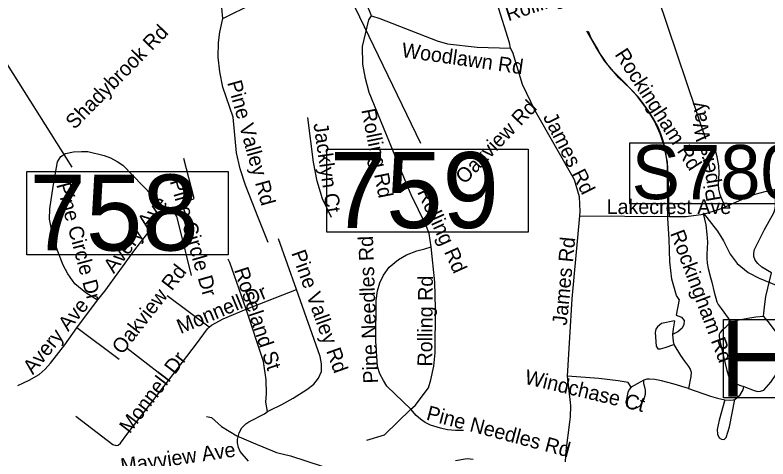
# Model space of a CAD drawing. Extents: x 1662474 to 1856135, y 779280 to 917889.
# Drawn here: x 1696222 to 1701087, y 818665 to 821532 of the extents above; entities that cross this region are included whole.
import ezdxf

# ---------------------------------------------------------------- set-up
doc = ezdxf.new("R2010")
doc.units = 0
for name, color, linetype in [('Exist Hydrographic Misc Water Feature', 7, 'Continuous'), ('Exist Road Non-System Structure Non-Sys NCDOT Number Label', 7, 'Continuous'), ('Exist Road Non-System Type 51', 7, 'Continuous'), ('Exist Road Non-System Type 51 Label', 7, 'Continuous'), ('Exist Road Secondary Structure Standard Bridge Number Label', 7, 'Continuous'), ('Scratch_Level_2', 7, 'Continuous'), ('Scratch_Level_6', 7, 'Continuous')]:
    doc.layers.add(name, color=color, linetype=linetype)

msp = doc.modelspace()

# ---------------------------------------------------------------- linework, layer by layer
at = {"layer": 'Exist Hydrographic Misc Water Feature'}
for points in [[(1700668.7, 820253.6), (1700760.3, 820136.8), (1700800, 820074.5), (1700841.8, 819986.6), (1700887.6, 819928.3), (1700959.4, 819868.6), (1701029.1, 819831.9), (1701150.9, 819783.5), (1701239, 819766.9), (1701308.8, 819747.4), (1701388.8, 819696.6), (1701492.5, 819620.6), (1701536.3, 819586.1), (1701600, 819522.4), (1701685.5, 819449.2)], [(1697458.9, 818939.4), (1697491, 818933.1), (1697554.6, 818875.1), (1697654.2, 818814.8), (1697760.2, 818768.4), (1697910, 818706.2), (1698002.2, 818685.5), (1698205.6, 818619)], [(1699068, 818655.6), (1699142.1, 818667.2), (1699182, 818663.1)]]:
    msp.add_lwpolyline(points, dxfattribs=at)
at = {"layer": 'Exist Road Non-System Structure Non-Sys NCDOT Number Label'}
msp.add_lwpolyline([(1700798.5, 819564.7), (1702642.4, 819564.7), (1702642.4, 819059.1), (1700798.5, 819059.1)], close=True, dxfattribs=at)
at = {"layer": 'Exist Road Non-System Type 51'}
for p, q in [((1699870.6, 820234.8), (1700449.4, 820230.9)), ((1698040.1, 819758.6), (1697924.1, 820085.9)), ((1697715, 819632.4), (1698040.1, 819758.6)), ((1696621, 819511.1), (1696753.6, 819689.6)), ((1697476.1, 819515.4), (1697205, 819718.5)), ((1700513.3, 819695.2), (1700492.5, 819594.2)), ((1696893.5, 819308), (1696621, 819511.1)), ((1697212.1, 819172.2), (1696945.9, 819378.6))]:
    msp.add_line(p, q, dxfattribs=at)
for points in [[(1697563.2, 821510), (1697558.2, 821577.5), (1697490.9, 821909.2), (1697502.6, 821983), (1697524.4, 822036.9), (1698153.9, 823368.5), (1698189, 823414.4), (1698230.4, 823451.2), (1698283.1, 823481.4), (1698335.4, 823498.4), (1698380.4, 823505.2), (1698420.5, 823505.2), (1698624.6, 823472.2), (1698690.6, 823453.4)], [(1697563.2, 821510), (1697763.8, 821607.7), (1697792.1, 821629.8), (1697832.9, 821672), (1697871.6, 821747.6), (1697881.9, 821793), (1697912.1, 822004.8), (1697930.1, 822068.9), (1697952, 822120.2), (1697998.4, 822187.2), (1698261.4, 822456.8), (1698311.9, 822488), (1698359.9, 822501.6), (1698402.6, 822508.2)], [(1698525.1, 821526.9), (1698427.9, 821766.8), (1698407.1, 821836), (1698392.1, 821924.8), (1698402.6, 822508.2)], [(1699423.4, 821318.7), (1699416.2, 821351.2), (1699337.5, 821606.1)], [(1698753.9, 820436.4), (1698510.2, 821032.1), (1698485.9, 821122.4), (1698469, 821214), (1698466.9, 821328.2), (1698508.1, 821500.9), (1698525.1, 821526.9)], [(1698525.1, 821526.9), (1698579.5, 821510.4), (1698949.1, 821365.4), (1699014.9, 821344.9), (1699207.6, 821324.2), (1699423.4, 821318.7)], [(1697857, 820062.6), (1697793.4, 820224.2), (1697710, 820432.4), (1697676.9, 820537.6), (1697652.5, 820642.9), (1697630.8, 820871.8), (1697565.1, 821065.7), (1697544.6, 821165.4), (1697534.6, 821259.1), (1697536.5, 821353.6), (1697544.6, 821421.1), (1697563.2, 821510)], [(1700449.4, 820230.9), (1700446.1, 820295.4), (1700446.1, 820413.5), (1700438, 820581.2), (1700413.4, 820693), (1700389.8, 820763.9), (1700353.2, 820846.5), (1700309.4, 820917.7), (1700244.4, 821006.4), (1700193.1, 821059.4), (1700123.6, 821125.5), (1700031.1, 821236), (1699975.6, 821322.7), (1699916.2, 821428.2)], [(1700513.3, 819695.2), (1700496.2, 819720.2), (1700466.4, 819827.2), (1700451.6, 819939.1), (1700447.3, 820084.4), (1700440, 820219.5), (1700437.2, 820564.1), (1700428.5, 820627.9), (1700421.4, 820672.3), (1700406.5, 820726.7), (1700394.5, 820765.5), (1700376.9, 820807.9), (1700344.8, 820865), (1700312.6, 820914.7), (1700281.4, 820958.7), (1700249.4, 821001.2), (1700198.5, 821054.3), (1700162.5, 821093.5), (1700105.2, 821149.3), (1700078.2, 821177.7), (1700045.6, 821218.4), (1700023.9, 821251), (1699999.4, 821286.3), (1699986.3, 821311.6), (1699963.1, 821350.7), (1699944.3, 821382.6), (1699926.5, 821425)], [(1699500.2, 821082.5), (1699438.6, 821288.8), (1699423.4, 821318.7)], [(1699870.6, 820234.8), (1699873.1, 820263.4), (1699869, 820358.6), (1699835.6, 820468.6), (1699582.1, 820913.2), (1699500.2, 821082.5)], [(1698266.9, 820224.8), (1698207.9, 820345), (1698173.2, 820459.7), (1698149.6, 820581.2), (1698113.4, 820869.1)], [(1696753.6, 819689.6), (1696678.2, 819737.9), (1696608.4, 819796.7), (1696562, 819861.2), (1696533.4, 819916.1), (1696496.6, 820011.1), (1696465.1, 820104.2), (1696443.9, 820212.7), (1696446.8, 820280.7), (1696467.2, 820423.7), (1696495.4, 820583.9), (1696518.4, 820618.4), (1696546.8, 820638.4), (1696598.8, 820648.7), (1696650.1, 820651.5), (1696691.4, 820650.2), (1696797.6, 820625.2), (1696838.1, 820609.8), (1696881.4, 820586.2), (1696917.1, 820561.5), (1697174.9, 820296.7), (1697218.6, 820274.1)], [(1700810.1, 820293.2), (1700778.4, 820370.9), (1700770, 820406.9), (1700766.1, 820435), (1700771.1, 820511.4), (1700770, 820557.4), (1700758.5, 820615.6), (1700744.1, 820672)], [(1697218.6, 820274.1), (1697378.2, 820346), (1697311.4, 820606.1)], [(1698911.2, 820035), (1698897.6, 820120.4), (1698876.6, 820177.8), (1698780.6, 820371.2), (1698753.9, 820436.4)], [(1700810.1, 820293.2), (1700936.9, 820349.2), (1701003.4, 820374.1), (1701067.6, 820391.9), (1701138.5, 820407.9), (1701260.9, 820427.1), (1701362.6, 820433.9)], [(1701110.3, 819867.8), (1701047.7, 819904), (1701020.3, 819926.5), (1701004.6, 819949), (1700995.8, 819973.4), (1700995.8, 819993), (1701000.7, 820017.5), (1701064.7, 820147), (1701125.2, 820254.5), (1701131.2, 820274.9), (1701135.1, 820296), (1701135.8, 820335.6), (1701134.5, 820366.6), (1701129.3, 820404.9)], [(1696753.6, 819689.6), (1696800.9, 819749.7), (1696994.8, 820014.8), (1697155.9, 820219.8), (1697185.4, 820252.4), (1697218.6, 820274.1)], [(1697218.6, 820274.1), (1697248.9, 820259.2), (1697264.4, 820231.4), (1697288.1, 820138.7), (1697359.9, 819850.2)], [(1700449.4, 820230.9), (1700557.4, 820230.2), (1700669.8, 820245), (1700774, 820277.2), (1700810.1, 820293.2)], [(1699790.5, 819200.4), (1699822.2, 819698.2), (1699870.6, 820234.8)], [(1700668.3, 820249.7), (1700684.3, 820176.3), (1700691, 820117.6), (1700695, 820065.5), (1700691.2, 819988.6), (1700691.2, 819959.1), (1700693.2, 819928.5), (1700699.4, 819894.9), (1700715.8, 819837.7), (1700724.3, 819806.1), (1700739.6, 819741.4), (1700756.4, 819680.5), (1700765.7, 819663.4), (1700784, 819635.7), (1700829.2, 819573.5), (1700845.4, 819551.4)], [(1698779.2, 818986.8), (1698624.9, 819135), (1698602.1, 819171.5), (1698579.2, 819215.6), (1698563, 819261.8), (1698552.5, 819426.6), (1698554.4, 819688.6), (1698564.6, 819751.2), (1698579.2, 819802.2), (1698602.4, 819851.9), (1698640.1, 819902.8), (1698699.8, 819953.9), (1698750.6, 819983.6), (1698818.1, 820009.9), (1698869.2, 820021.4), (1698911.2, 820035)], [(1698779.2, 818986.8), (1698806.6, 819011.4), (1698892.4, 819123.8), (1698908.9, 819176.2), (1698927, 819265.2), (1698936.8, 819350.8), (1698938.6, 819635.8), (1698933.6, 819807.2), (1698911.2, 820035)], [(1697715, 819632.4), (1697610, 819932.9), (1697599.5, 819956.2)], [(1701058.4, 819586.4), (1701066.7, 819664.9), (1701073.7, 819715), (1701110.3, 819867.8)], [(1697853.2, 818970.8), (1697865.4, 818979.1), (1697945.1, 819015.9), (1698018.6, 819057.4), (1698106.6, 819114.5), (1698153, 819148.4), (1698183.1, 819187.8), (1698201.6, 819230.9), (1698201.4, 819279.4), (1698192.6, 819327.7), (1698040.1, 819758.6)], [(1697476.1, 819515.4), (1697491.9, 819530), (1697565.4, 819569.4), (1697715, 819632.4)], [(1697853.2, 818970.8), (1697841.2, 819032.2), (1697846.8, 819087.5), (1697844.9, 819177), (1697827.1, 819293.5), (1697715, 819632.4)], [(1700492.5, 819594.2), (1700527.1, 819581.8), (1700545.1, 819558.3), (1700543.7, 819533.4), (1700531.3, 819509.9), (1700505, 819486.4), (1700469, 819468.4)], [(1700845.4, 819551.4), (1700910, 819566.7), (1700956.9, 819574.3), (1701008.4, 819581.9), (1701058.4, 819586.4)], [(1700931.5, 819132.1), (1700997.7, 819107.5), (1701021.5, 819101.6), (1701038.4, 819102.4), (1701059.7, 819109.2), (1701105.6, 819162), (1701157.2, 819237), (1701180.7, 819279.6), (1701191.9, 819323.3), (1701191.9, 819396), (1701184, 819426.3), (1701148.2, 819472.2), (1701087.8, 819553.1), (1701058.4, 819586.4)], [(1700482.9, 819556.9), (1700399.8, 819538.9), (1700372.2, 819518.2), (1700361.1, 819503), (1700356.9, 819482.2), (1700365.3, 819393.8), (1700374.9, 819377.2), (1700391.5, 819375.8), (1700422, 819385.5), (1700478.7, 819403.4)], [(1700482.9, 819556.9), (1700473.2, 819505.8), (1700469, 819468.4)], [(1700845.4, 819551.4), (1700812.6, 819514.8), (1700790.5, 819496.7), (1700778.7, 819481.7), (1700772.3, 819468.2), (1700771.5, 819455.6), (1700775.5, 819427.2), (1700799.2, 819326.8), (1700821.3, 819236), (1700834, 819195.7), (1700841.9, 819179.9), (1700852.2, 819165.7), (1700874.6, 819153.3), (1700909.4, 819140.6), (1700931.5, 819132.1)], [(1696239.1, 819138.7), (1696312.9, 819173.6), (1696378.2, 819211.2), (1696416.6, 819244.2), (1696450.1, 819283), (1696542.9, 819403.2), (1696621, 819511.1)], [(1697212.1, 819172.2), (1697395, 819408.5), (1697464.9, 819504.9), (1697476.1, 819515.4)], [(1700469, 819468.4), (1700473.2, 819422.8), (1700478.7, 819403.4)], [(1700478.7, 819403.4), (1700521.6, 819334.3), (1700547.9, 819297), (1700574.2, 819262.4), (1700583.9, 819244.4), (1700590.8, 819225.1), (1700588, 819197.4), (1700574.2, 819120)], [(1699778.4, 818647.4), (1699780.6, 818688.4), (1699782.9, 818718), (1699806.9, 818903.8), (1699809.9, 818936.6), (1699811.5, 818960.2), (1699812.1, 818983.9), (1699812.1, 819008.5), (1699811.2, 819030), (1699790.5, 819200.4)], [(1700203.4, 819129.6), (1700183.4, 819158.1), (1700118.1, 819169.9), (1699994.8, 819185.4), (1699790.5, 819200.4)], [(1696615, 818940.5), (1696853.4, 818759.2), (1696874.1, 818751.6), (1696888.8, 818754.4), (1696903.6, 818766.2), (1696944.1, 818822.7), (1697212.1, 819172.2)], [(1700203.4, 819129.6), (1700190.5, 819114.1), (1700180.7, 819093.3), (1700174.4, 819061.6), (1700168.9, 819031.8), (1700169.6, 819022), (1700172.5, 819012), (1700177.2, 819005.8), (1700184.3, 819001.1), (1700190.6, 818997.3), (1700198.8, 818993.9), (1700220.4, 818992.1), (1700231.8, 818994.5), (1700241.2, 818998.4), (1700256.3, 819006.9), (1700265.6, 819014.7), (1700283.7, 819047.2), (1700294.6, 819083.3), (1700294.6, 819110.4), (1700290.9, 819128.5), (1700285.6, 819149.5), (1700285.6, 819174.2)], [(1700285.6, 819174.2), (1700260.1, 819160.1), (1700203.4, 819129.6)], [(1700574.2, 819120), (1700480.1, 819147.6), (1700398.5, 819169.8), (1700355.6, 819178.1), (1700321, 819180.8), (1700304.4, 819179.4), (1700285.6, 819174.2)], [(1700574.2, 819120), (1700716, 819071.2), (1700761, 819057.4), (1700807.2, 819046.2)], [(1700873.4, 819048.7), (1700907.1, 819079.9), (1700925.9, 819111.1), (1700931.5, 819132.1)], [(1700807.2, 819046.2), (1700772.2, 818915.1), (1700764.7, 818886.4), (1700758.5, 818855.2), (1700759.7, 818825.3), (1700772.2, 818801.5), (1700786, 818792.8), (1700804.7, 818791.6), (1700817.2, 818804), (1700838.4, 818872.7), (1700873.4, 819048.7)], [(1700807.2, 819046.2), (1700837.2, 819045), (1700860.9, 819046.2), (1700873.4, 819048.7)], [(1697729.6, 818651.4), (1697677.1, 818712.4), (1697665.6, 818739.8), (1697659.9, 818768.9), (1697659.6, 818790.9), (1697669.6, 818834), (1697687.6, 818866), (1697713.4, 818892.2), (1697731.8, 818904.9), (1697832.9, 818957.4), (1697853.2, 818970.8)], [(1698495.5, 818786.5), (1698608.9, 818821.9), (1698779.2, 818986.8)], [(1699118.6, 818849.8), (1699068.2, 818848.7), (1699016, 818854.2), (1698971.6, 818863.4), (1698906.2, 818883.4), (1698872.4, 818899.9), (1698840.9, 818921.1), (1698812.9, 818946.4), (1698779.2, 818986.8)]]:
    msp.add_lwpolyline(points, dxfattribs=at)
at = {"layer": 'Exist Road Secondary Structure Standard Bridge Number Label'}
msp.add_line((1695009.7, 823050.1), (1696588.2, 820549.5), dxfattribs=at)
msp.add_lwpolyline([(1696297.4, 820521.4), (1697598, 820521.4), (1697598, 819983.6), (1696297.4, 819983.6)], close=True, dxfattribs=at)
at = {"layer": 'Scratch_Level_2'}
msp.add_line((1697614.3, 823251.4), (1698841.4, 820704), dxfattribs=at)
msp.add_lwpolyline([(1698237.3, 820666.5), (1699537.9, 820666.5), (1699537.9, 820128.7), (1698237.3, 820128.7)], close=True, dxfattribs=at)
at = {"layer": 'Scratch_Level_6'}
msp.add_line((1699660.6, 823776.6), (1700682.4, 820731.3), dxfattribs=at)
msp.add_lwpolyline([(1700193.4, 820707), (1701496, 820707), (1701496, 820312.1), (1700193.4, 820312.1)], close=True, dxfattribs=at)

# ---------------------------------------------------------------- texts
at = {"layer": 'Exist Road Non-System Structure Non-Sys NCDOT Number Label'}
msp.add_text('H761', height=490, dxfattribs=at).set_placement((1700776, 819067.7))
at = {"layer": 'Exist Road Non-System Type 51 Label'}
for s, rotation, p in [('Rolling Rd', 17.9851, (1699408.4, 821490.9)), ('Shadybrook Rd', 45.484, (1696605.3, 820788.4)), ('Woodlawn Rd', 351.8492, (1698715.4, 821261)), ('Rockingham Rd', 302.8356, (1700093.4, 821277.7)), ('Pine Valley Rd', 285.568, (1697591.5, 821096)), ('Oakview Rd', 46.1112, (1699125.9, 820434.1)), ('Pipers Way', 99.9451, (1700784.4, 820337.4)), ('Rolling Rd', 281.2083, (1698458.8, 820918.8)), ('James Rd', 296.7574, (1699631.2, 820873.4)), ('Jacklyn Ct', 278.3753, (1698149.1, 820829.1)), ('Pine Circle Dr', 286.1558, (1697220.2, 820459.1)), ('Pine Circle Dr', 284.9955, (1696487.4, 820436.9)), ('Rolling Rd', 294.2156, (1698818.5, 820389.8)), ('Avery Ave', 52.4901, (1696860, 819858.2)), ('Rockingham Rd', 290.7669, (1700453.2, 820122.8)), ('Pine Needles Rd', 92.0126, (1698567.3, 819154.1)), ('James Rd', 84.4655, (1699786.9, 819524.5)), ('Pine Valley Rd', 289.6605, (1698005.6, 819995.6)), ('Oakview Rd', 52.0533, (1696913.6, 819334.2)), ('Roseland St', 288.416, (1697635.9, 819885.7)), ('Rolling Rd', 89.509, (1698916.8, 819261.9)), ('Monnell Dr', 22.6314, (1697291.2, 819470.9)), ('Avery Ave', 50.7695, (1696337.2, 819205.4)), ('Monnell Dr', 52.7416, (1696962.8, 818823.5)), ('Windchase Ct', 346.4938, (1699508.7, 819152.3)), ('Pine Needles Rd', 345.1655, (1698873.5, 818919.8)), ('Mayview Ave', 8.2687, (1696910.6, 818573.7))]:
    msp.add_text(s, height=95, rotation=rotation, dxfattribs=at).set_placement(p)
msp.add_text('Lakecrest Ave', height=95, dxfattribs=at).set_placement((1700044.1, 820246.8))
at = {"layer": 'Exist Road Secondary Structure Standard Bridge Number Label'}
msp.add_text('758', height=490, dxfattribs=at).set_placement((1696315, 820011.3))
at = {"layer": 'Scratch_Level_2'}
msp.add_text('759', height=490, dxfattribs=at).set_placement((1698254.9, 820156.4))
at = {"layer": 'Scratch_Level_6'}
msp.add_text('S780', height=350, dxfattribs=at).set_placement((1700205.9, 820342.7))

doc.saveas('drawing.dxf')
